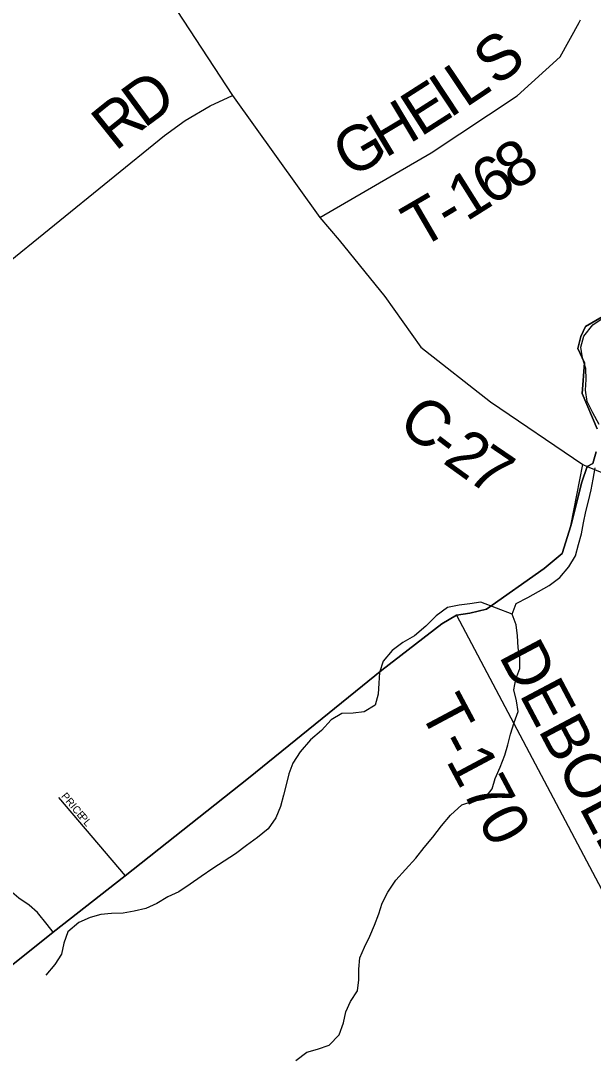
# Model space of a CAD drawing. Extents: x 1310247 to 1664935, y 284496 to 704931.
# Drawn here: x 1503927 to 1507726, y 477604 to 484492 of the extents above; entities that cross this region are included whole.
import ezdxf

# ---------------------------------------------------------------- set-up
doc = ezdxf.new("R2010")
doc.units = 0
for name, color, linetype in [('GM_P_State_Location', 7, 'Continuous'), ('GM_X_Adjacent_County', 7, 'Continuous'), ('GM_X_County_Road_Text', 7, 'Continuous'), ('GM_X_County_Subdivision_Text', 7, 'Continuous'), ('GM_X_Minor_River_Text', 7, 'Continuous'), ('GM_X_State_Location', 7, 'Continuous'), ('GM_X_Township_Road', 7, 'Continuous'), ('GM_X_Township_Subdivision', 7, 'Continuous')]:
    doc.layers.add(name, color=color, linetype=linetype)

msp = doc.modelspace()

# ---------------------------------------------------------------- linework, layer by layer
at = {"layer": 'GM_X_Adjacent_County'}
for points in [[(1507752.6, 481783.3), (1507651.9, 482017.1), (1507667.4, 482220.1), (1507624.3, 482315.3), (1507644.5, 482396.7), (1507674.1, 482462.8), (1507880.4, 482580.8)], [(1507880.4, 482580.8), (1507674.1, 482462.8), (1507644.5, 482396.7), (1507624.3, 482315.3), (1507667.4, 482220.1), (1507651.9, 482017.1), (1507752.6, 481783.3)], [(1503125.7, 477628.1), (1504140.8, 478440.8), (1504619.2, 478815.1), (1505439, 479463.6), (1506323.2, 480180.5), (1506720.3, 480487.4), (1506817.7, 480546.1), (1506906.3, 480558.3), (1507017.1, 480586.4), (1507401.3, 480856.2), (1507519.6, 480956.3), (1507577.1, 481139.7), (1507651.2, 481428.8), (1507686.7, 481533.1), (1507724.3, 481551.9), (1507745.8, 481631.3)], [(1507745.8, 481631.3), (1507724.3, 481551.9), (1507686.7, 481533.1), (1507651.2, 481428.8), (1507577.1, 481139.7), (1507519.6, 480956.3), (1507401.3, 480856.2), (1507017.1, 480586.4), (1506906.3, 480558.3), (1506817.7, 480546.1), (1506720.3, 480487.4), (1506323.2, 480180.5), (1505439, 479463.6), (1504619.2, 478815.1), (1504140.8, 478440.8), (1503125.7, 477628.1)]]:
    msp.add_lwpolyline(points, dxfattribs=at)
at = {"layer": 'GM_X_County_Road_Text'}
for points in [[(1504186.4, 485748.7), (1505332.4, 483996.2), (1505911.6, 483186.9), (1506039.2, 483036.4), (1506342.4, 482662), (1506582.9, 482325.9), (1507043.3, 481962.6), (1507656.8, 481545.3)], [(1500109.4, 480136.4), (1500263.6, 480122.2), (1500416.2, 480127), (1500497.3, 480170.9), (1504880.7, 483730.7), (1505018.7, 483831.1), (1505183.9, 483927.2), (1505332.4, 483996.2)], [(1499745.7, 475095.4), (1500594, 475608.6), (1503125.7, 477628.1), (1504140.8, 478440.8), (1504619.2, 478815.1), (1505439, 479463.6), (1506323.2, 480180.5), (1506720.3, 480487.4), (1506817.7, 480546.1), (1506906.3, 480558.3), (1507017.1, 480586.4), (1507401.3, 480856.2), (1507519.6, 480956.3), (1507577.1, 481139.8), (1507656.8, 481545.3)], [(1507656.8, 481545.3), (1507686.7, 481533.1), (1507879.9, 481454.2), (1508443, 481329.6), (1508833.5, 481255.6), (1509699.6, 481023.7), (1509984.2, 480993.4), (1510151.1, 481010.4), (1510359.7, 481059.4), (1510468, 481118.6), (1510672.9, 481181.2), (1510756.3, 481198.3), (1511068.5, 480783.7), (1511557.6, 480196.4), (1511640.6, 480110.9), (1511762.2, 480052.9), (1512412.2, 479868.3), (1512884, 479728.6)]]:
    msp.add_lwpolyline(points, dxfattribs=at)
at = {"layer": 'GM_X_County_Subdivision_Text'}
for points in [[(1505911.6, 483186.9), (1506649.8, 483615.6), (1507221.5, 483994.1), (1507507, 484253.5), (1507631.9, 484481.2), (1507641.5, 484498.8)], [(1506817.7, 480546.1), (1508644.4, 477096), (1509141.1, 476182.7)]]:
    msp.add_lwpolyline(points, dxfattribs=at)
at = {"layer": 'GM_X_Minor_River_Text'}
for points in [[(1507764.9, 481811.6), (1507724.1, 481888.5), (1507685.2, 481965.3), (1507674.4, 482039.7), (1507679.5, 482109.8), (1507676.8, 482184), (1507655.8, 482254.5), (1507643, 482324.9), (1507664.2, 482398.8), (1507723.6, 482474), (1507798.7, 482525)], [(1505753.2, 477588.7), (1505824.4, 477645.7), (1505896.9, 477664.6), (1505973.6, 477691.4), (1506038.9, 477760.6), (1506068.3, 477840.3), (1506083.6, 477912.2), (1506114.8, 477981.9), (1506162.1, 478051.4), (1506171.4, 478125.4), (1506170.5, 478195.6), (1506177.8, 478271.7), (1506209.1, 478341.4), (1506244.4, 478415), (1506273.7, 478488.7), (1506303, 478562.4), (1506326.3, 478634.3), (1506363.6, 478707.8), (1506415.1, 478787.2), (1506480.4, 478858.4), (1506547.9, 478931.5), (1506603.2, 479002.8), (1506662.5, 479072), (1506719.9, 479147.3), (1506779.3, 479218.6), (1506854.7, 479287.5), (1506929.3, 479310.4), (1507001.7, 479323.3), (1507055, 479392.6), (1507076.2, 479462.5), (1507109.6, 479536.1), (1507139, 479615.9), (1507160.2, 479685.7), (1507177.4, 479755.6), (1507200.7, 479833.5), (1507228, 479907.2), (1507217.2, 479977.6), (1507200.3, 480050), (1507213.5, 480120), (1507238.7, 480191.8), (1507239.9, 480262), (1507229, 480332.3), (1507224.3, 480408.6), (1507215.4, 480480.9), (1507188.5, 480551.5), (1507215.8, 480623.3), (1507292.7, 480664.2), (1507363.5, 480703.1), (1507434.4, 480742.1), (1507505.5, 480795.1), (1507564.8, 480866.4), (1507608.2, 480939.9), (1507629.5, 481015.7), (1507648.7, 481085.6), (1507661.9, 481159.6), (1507677.2, 481233.5), (1507694.4, 481303.4), (1507711.6, 481377.4), (1507724.9, 481449.3), (1507740.1, 481523.3)], [(1507188.5, 480551.5), (1506979.2, 480633.1), (1506906.8, 480622.2), (1506836.4, 480613.3), (1506759.9, 480596.5), (1506682.8, 480541.5), (1506615.4, 480472.4), (1506540.2, 480409.5), (1506463.2, 480364.6), (1506392.1, 480311.6), (1506332.8, 480240.3), (1506307.4, 480164.5), (1506304.3, 480094.4), (1506299.1, 480022.3), (1506279.8, 479948.4), (1506206.8, 479903.5), (1506132.5, 479894.6), (1506058.2, 479893.8), (1505987.3, 479850.8), (1505921.9, 479779.7), (1505850.7, 479718.6), (1505781.2, 479639.5), (1505731.8, 479564.1), (1505706.5, 479492.3), (1505687.3, 479420.5), (1505670.1, 479350.5), (1505650.8, 479276.7), (1505619.4, 479201), (1505568.1, 479127.6), (1505496.9, 479070.6), (1505425.8, 479017.6), (1505352.7, 478960.6), (1505277.6, 478911.6), (1505202.6, 478864.7), (1505123.5, 478811.8), (1505050.4, 478758.9), (1504975.4, 478709.9), (1504902.6, 478675), (1504829.6, 478632), (1504756.8, 478599.1), (1504678.3, 478580.3), (1504605.9, 478567.5), (1504529.6, 478564.6), (1504459.2, 478557.8), (1504386.7, 478538.9), (1504311.9, 478506), (1504238.7, 478443), (1504213.3, 478367.2), (1504196.1, 478295.3), (1504152.8, 478225.8), (1504093.5, 478156.5)]]:
    msp.add_lwpolyline(points, dxfattribs=at)
at = {"layer": 'GM_X_State_Location'}
for points in [[(1504140.8, 478440.8), (1504101.1, 478492.5), (1504037.5, 478572), (1503981.9, 478619.7), (1503914.3, 478667.3), (1503866.7, 478707.1), (1503203.1, 479521.8)], [(1504176.6, 479335.1), (1504619.2, 478815.1)]]:
    msp.add_lwpolyline(points, dxfattribs=at)

# ---------------------------------------------------------------- texts
at = {"layer": 'GM_P_State_Location'}
for s, rotation, p in [('PRICE', 309.80486, (1504192.2, 479342.6)), ('PL', 309.79841, (1504311, 479201.8))]:
    msp.add_text(s, height=50, rotation=rotation, dxfattribs=at).set_placement(p)
at = {"layer": 'GM_X_Township_Road'}
for s, rotation, p in [('D', 36.34823, (1504744.5, 483773.9)), ('R', 38.8006, (1504555.2, 483621.5)), ('C', 321.62181, (1506416.7, 481797.6)), ('2', 324.23531, (1506720, 481561.2)), ('-', 322.83956, (1506615.3, 481640.4)), ('7', 325.74586, (1506877, 481448.3))]:
    msp.add_text(s, height=300, rotation=rotation, dxfattribs=at).set_placement(p)
at = {"layer": 'GM_X_Township_Subdivision'}
for s, rotation, p in [('S', 38.33013, (1507085.1, 484051)), ('L', 33.86149, (1506878.1, 483911)), ('E', 32.58118, (1506580.2, 483718.2)), ('I', 33.47534, (1506773.5, 483841.8)), ('H', 30.91214, (1506345.5, 483577.5)), ('G', 30.25906, (1506114.3, 483442.6)), ('8', 33.39304, (1507201.8, 483358.8)), ('6', 33.05441, (1507045.3, 483257)), ('1', 32.09054, (1506884.1, 483155.9)), ('T', 30.21849, (1506575.6, 482973.7)), ('-', 31.13789, (1506774.1, 483089.3)), ('DEBOLD-KOEBEL', 297.93157, (1507096.5, 480276.3)), ('T-170', 298.07262, (1506567.9, 479914.4))]:
    msp.add_text(s, height=300, rotation=rotation, dxfattribs=at).set_placement(p)

doc.saveas('drawing.dxf')
